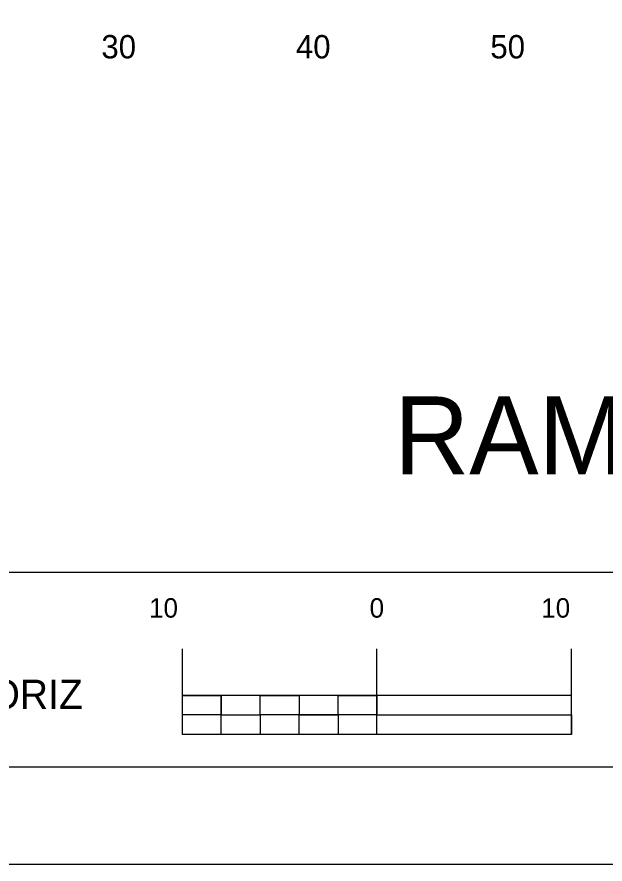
# Model space of a CAD drawing. Extents: x 1797809 to 2198143, y 249608 to 1237864.
# Drawn here: x 2196129.26 to 2196159.51, y 1237118.04 to 1237161.58 of the extents above; entities that cross this region are included whole.
import ezdxf

# ---------------------------------------------------------------- set-up
doc = ezdxf.new("R2010")
doc.units = 0
for name, color, linetype in [('10', 7, 'Continuous'), ('GSCOLORFILL', 7, 'Continuous'), ('GSDIMS', 7, 'Continuous'), ('GSSHT', 7, 'Continuous'), ('Level 33', 7, 'Continuous'), ('Level 45', 7, 'Continuous')]:
    doc.layers.add(name, color=color, linetype=linetype)

msp = doc.modelspace()

# ---------------------------------------------------------------- linework, layer by layer
at = {"layer": 'GSCOLORFILL'}
msp.add_lwpolyline([(2195902.21, 1237123.036), (2196224.71, 1237123.036), (2196224.71, 1237333.036), (2195902.21, 1237333.036)], close=True, dxfattribs=at)
at = {"layer": 'GSDIMS'}
for p, q in [((2196137.774, 1237124.7), (2196137.774, 1237129.1)), ((2196147.774, 1237124.7), (2196147.774, 1237129.1)), ((2196147.774, 1237124.7), (2196147.774, 1237129.1)), ((2196147.774, 1237124.7), (2196147.774, 1237129.1)), ((2196157.774, 1237124.7), (2196157.774, 1237129.1)), ((2196157.774, 1237126.7), (2196137.774, 1237126.7)), ((2196139.774, 1237125.7), (2196139.774, 1237126.7)), ((2196139.774, 1237125.7), (2196139.774, 1237126.7)), ((2196147.774, 1237125.7), (2196147.774, 1237126.7)), ((2196147.774, 1237125.7), (2196147.774, 1237126.7)), ((2196147.774, 1237125.7), (2196147.774, 1237126.7)), ((2196147.774, 1237125.7), (2196143.774, 1237125.7)), ((2196157.774, 1237124.7), (2196157.774, 1237125.7)), ((2196157.774, 1237124.7), (2196157.774, 1237125.7)), ((2196157.774, 1237124.7), (2196157.774, 1237125.7)), ((2196157.774, 1237124.7), (2196137.774, 1237124.7))]:
    msp.add_line(p, q, dxfattribs=at)
for points in [[(2196137.774, 1237126.7), (2196139.774, 1237126.7), (2196139.774, 1237125.7), (2196137.774, 1237125.7)], [(2196141.774, 1237126.7), (2196143.774, 1237126.7), (2196143.774, 1237125.7), (2196141.774, 1237125.7)], [(2196145.774, 1237126.7), (2196147.774, 1237126.7), (2196147.774, 1237125.7), (2196145.774, 1237125.7)], [(2196139.774, 1237125.7), (2196141.774, 1237125.7), (2196141.774, 1237124.7), (2196139.774, 1237124.7)], [(2196143.774, 1237125.7), (2196145.774, 1237125.7), (2196145.774, 1237124.7), (2196143.774, 1237124.7)], [(2196147.774, 1237125.7), (2196157.774, 1237125.7), (2196157.774, 1237124.7), (2196147.774, 1237124.7)]]:
    msp.add_lwpolyline(points, close=True, dxfattribs=at)
at = {"layer": 'GSSHT'}
msp.add_lwpolyline([(2195889.71, 1237118.036), (2196229.71, 1237118.036), (2196229.71, 1237338.036), (2195889.71, 1237338.036)], close=True, dxfattribs=at)
at = {"layer": 'Level 45'}
msp.add_lwpolyline([(2195914.707, 1237133.046), (2196214.707, 1237133.046), (2196214.707, 1237323.046), (2195914.707, 1237323.046)], close=True, dxfattribs=at)

# ---------------------------------------------------------------- texts
at = {"layer": '10'}
for s, p in [('30', (2196133.606, 1237159.446)), ('40', (2196143.606, 1237159.446)), ('50', (2196153.606, 1237159.446))]:
    msp.add_text(s, height=1.2, dxfattribs=at).set_placement(p)
at = {"layer": 'GSDIMS'}
for s, height, p in [(' 10', 0.9991, (2196135.689, 1237130.7)), ('0', 1, (2196147.4, 1237130.7)), ('0', 1, (2196147.4, 1237130.7)), ('0', 1, (2196147.4, 1237130.7)), (' 10', 0.9991, (2196155.855, 1237130.7)), ('HORIZ', 1.4994, (2196126.412, 1237126.008))]:
    msp.add_text(s, height=height, rotation=0.0572, dxfattribs=at).set_placement(p)
at = {"layer": 'Level 33'}
msp.add_text('RAMP A', height=3.9977, rotation=360, dxfattribs=at).set_placement((2196148.661, 1237138.073))

doc.saveas('drawing.dxf')
